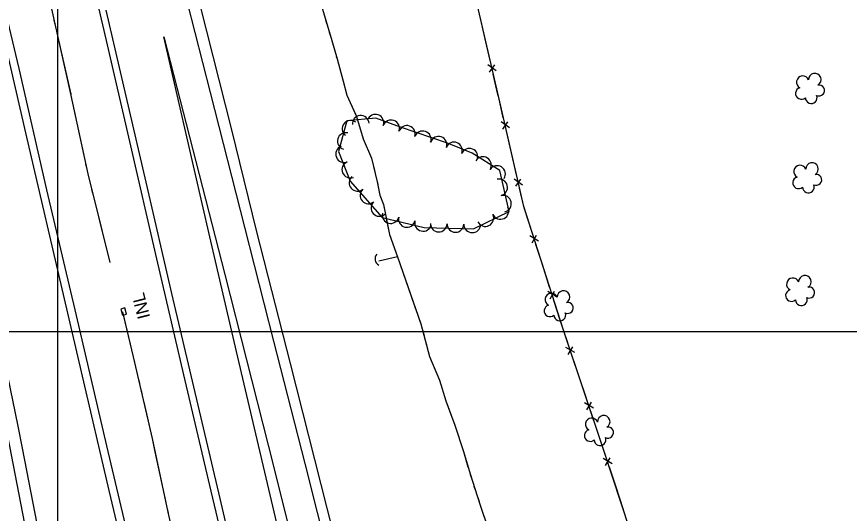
# Model space of a CAD drawing. Extents: x 353423 to 364002, y 127000 to 201942.
# Drawn here: x 360980.5 to 361375.8, y 149413.6 to 149649.5 of the extents above; entities that cross this region are included whole.
import ezdxf

# ---------------------------------------------------------------- set-up
doc = ezdxf.new("R2010")
doc.units = 0
for name, color, linetype in [('E_DTM_SlopeBottom', 7, 'Continuous'), ('E_DTM_SlopeTop', 7, 'Continuous'), ('E_FEN_Generic', 7, 'Continuous'), ('E_LAND_TreeLine', 7, 'Continuous'), ('E_STRUCT_WingWall', 7, 'Continuous')]:
    doc.layers.add(name, color=color, linetype=linetype)

msp = doc.modelspace()

# ---------------------------------------------------------------- linework, layer by layer
at = {"layer": 'E_DTM_SlopeBottom'}
for p, q in [((361208.18, 149623.77), (361204.19, 149626.67)), ((361204.99, 149623.21), (361207.45, 149626.65)), ((361214.41, 149596.63), (361210.43, 149599.53)), ((361211.22, 149596.07), (361213.69, 149599.51)), ((361220.63, 149569.48), (361216.65, 149572.38)), ((361217.44, 149568.93), (361219.91, 149572.36)), ((361228.29, 149542.89), (361224.07, 149545.43)), ((361225.16, 149542.06), (361227.32, 149545.69)), ((361236.82, 149516.38), (361232.6, 149518.93)), ((361233.69, 149515.55), (361235.85, 149519.18)), ((361245.49, 149489.94), (361241.24, 149492.43)), ((361242.37, 149489.07), (361244.48, 149492.73)), ((361254.36, 149463.54), (361250.1, 149466.03)), ((361251.23, 149462.67), (361253.35, 149466.33)), ((361263.19, 149437.12), (361258.95, 149439.63)), ((361260.06, 149436.27), (361262.2, 149439.91))]:
    msp.add_line(p, q, dxfattribs=at)
for points in [[(361299.81, 149320.2), (361259.42, 149443.01), (361240.07, 149500.63), (361221.19, 149559.29), (361209.33, 149611.04), (361196.08, 149668.57)], [(361202.73, 149639.69), (361200.5, 149649.39)], [(361205.27, 149628.67), (361202.73, 149639.69)], [(361208.98, 149612.55), (361206.75, 149622.25)], [(361211.51, 149601.52), (361209.33, 149611.04), (361208.98, 149612.55)], [(361215.2, 149585.41), (361212.98, 149595.11)], [(361217.73, 149574.38), (361215.2, 149585.41)], [(361221.51, 149558.29), (361221.19, 149559.29), (361219.2, 149567.97)], [(361224.98, 149547.52), (361221.51, 149558.29)], [(361230.04, 149531.78), (361226.99, 149541.25)], [(361233.51, 149521.01), (361230.04, 149531.78)], [(361238.57, 149505.27), (361235.52, 149514.74)], [(361030.69, 149507.74), (361032.63, 149508.23), (361031.89, 149511.14), (361029.95, 149510.64), (361030.69, 149507.74)], [(361242.12, 149494.52), (361240.07, 149500.63), (361238.57, 149505.27)], [(361247.38, 149478.85), (361244.21, 149488.29)], [(361250.98, 149468.12), (361247.38, 149478.85)], [(361256.25, 149452.45), (361253.08, 149461.89)], [(361259.84, 149441.72), (361259.42, 149443.01), (361256.25, 149452.45)], [(361265.01, 149426.02), (361261.9, 149435.47)], [(361268.54, 149415.27), (361265.01, 149426.02)]]:
    msp.add_lwpolyline(points, dxfattribs=at)
msp.add_arc((361153.92, 149534.41), 3.29, 137.2972, 243.5368, dxfattribs=at)
at = {"layer": 'E_DTM_SlopeTop'}
for points in [[(360929.4, 149699.14), (360943.35, 149632.57), (360954.98, 149578.47), (360968.71, 149514.34), (360981.14, 149455), (360983.2, 149444.5), (360991.15, 149402.91), (360996.84, 149367.98), (361000.2, 149344.14), (361004.13, 149313.36)], [(360963.88, 149699.07), (360981.49, 149624.85), (360994.7, 149567.26), (361008.78, 149507.59), (361023.09, 149445.7), (361035.49, 149393.45), (361048.24, 149337.95)], [(361100.62, 149306.14), (361088.96, 149356.1), (361072.78, 149424.12), (361059.84, 149479.4), (361047.01, 149534.53), (361034.18, 149590.18), (361023.17, 149638.12), (361010.42, 149692.48)], [(360998.16, 149312.99), (360991.75, 149362.97), (360988.08, 149386.02), (360985.22, 149404.4), (360977.28, 149445.41), (360969.75, 149481.73), (360963.09, 149515.08), (360946.94, 149589.55), (360936.91, 149636.62), (360928.25, 149678.15)], [(361050.53, 149312.23), (361038.96, 149362.98), (361024.44, 149424.43), (361011.33, 149480.85), (360997.88, 149538.54), (360984.9, 149594.33), (360967.32, 149670.35)], [(361150.73, 149304.79), (361135.25, 149366.76), (361117.4, 149437.19), (361102.57, 149495.31), (361088.85, 149549.58), (361072.46, 149613.55), (361058.02, 149670.73)], [(361022.81, 149652.61), (361041.75, 149570.97), (361054.08, 149518.07), (361076.95, 149420.65), (361090.55, 149361.99), (361103.77, 149306.16)], [(361067.71, 149653.92), (361082.27, 149596.33), (361094.37, 149547.32), (361110.36, 149484.74), (361127.79, 149416.04), (361156.27, 149305.09)], [(361128.58, 149303.9), (361112.78, 149371.92), (361098.95, 149430.47), (361084.87, 149490.42), (361072.25, 149544.88), (361050.3, 149639.98), (361079.4, 149527.05), (361099.83, 149445.98), (361117.67, 149375.1), (361135.73, 149303.79)]]:
    msp.add_lwpolyline(points, dxfattribs=at)
at = {"layer": 'E_FEN_Generic'}
msp.add_lwpolyline([(361162.7, 149597.05), (361150.96, 149601.28), (361137.23, 149600.08), (361133.22, 149585.44), (361138.86, 149571.35), (361153.96, 149554.08), (361174.02, 149549.29), (361197.33, 149548.78), (361214.33, 149556.99), (361209.82, 149576.42), (361196.7, 149584.69), (361185.05, 149589.42), (361162.7, 149597.05)], dxfattribs=at)
for centre, radius, start, end in [((361353.67, 149618.39), 2.97, 21.5671, 242.801), ((361359.4, 149619.61), 2.97, 299.2179, 182.1912), ((361353.01, 149613.05), 2.78, 104.538, 312.311), ((361361.38, 149614.46), 2.61, 243.9232, 101.8558), ((361357.66, 149611.06), 2.78, 181.215, 22.2261), ((361150.81, 149599.13), 3.96, 340.1913, 160.176), ((361139.03, 149596.27), 3.96, 50.9359, 230.9206), ((361143.82, 149598.57), 3.96, 5.0006, 184.9853), ((361158.26, 149596.44), 3.96, 340.1913, 160.176), ((361165.77, 149593.81), 3.96, 341.1562, 161.1409), ((361173.28, 149591.24), 3.96, 341.1562, 161.1409), ((361136.74, 149590.45), 3.96, 74.6615, 254.6462), ((361180.78, 149588.68), 3.96, 341.1562, 161.1409), ((361135.95, 149584.2), 3.96, 111.821, 291.8057), ((361188.09, 149585.95), 3.96, 337.9379, 157.9226), ((361195.44, 149582.97), 3.96, 337.9379, 157.9226), ((361138.89, 149576.84), 3.96, 111.821, 291.8057), ((361201.85, 149578.99), 3.96, 327.7646, 147.7492), ((361358.06, 149577.16), 2.97, 299.2179, 182.1912), ((361208.56, 149574.76), 3.96, 327.7646, 147.7492), ((361352.33, 149575.94), 2.97, 21.5671, 242.801), ((361142.29, 149570.58), 3.96, 131.1694, 311.1541), ((361209.55, 149568.4), 3.96, 283.0806, 103.0653), ((361351.67, 149570.6), 2.78, 104.538, 312.311), ((361360.05, 149572.01), 2.61, 243.9232, 101.8558), ((361147.51, 149564.61), 3.96, 131.1694, 311.1541), ((361356.32, 149568.61), 2.78, 181.215, 22.2261), ((361211.34, 149560.68), 3.96, 283.0806, 103.0653), ((361152.72, 149558.64), 3.96, 131.1694, 311.1541), ((361158.02, 149555.24), 3.96, 166.5968, 346.5814), ((361210.14, 149557.27), 3.96, 205.7609, 25.7455), ((361165.73, 149553.4), 3.96, 166.5968, 346.5814), ((361173.44, 149551.56), 3.96, 166.5968, 346.5814), ((361203, 149553.82), 3.96, 205.7609, 25.7455), ((361180.9, 149551.22), 3.96, 178.7544, 358.7391), ((361188.82, 149551.05), 3.96, 178.7544, 358.7391), ((361196.75, 149550.87), 3.96, 178.7544, 358.7391), ((361348.96, 149522.38), 2.97, 21.5671, 242.801), ((361354.68, 149523.6), 2.97, 299.2179, 182.1912), ((361356.67, 149518.45), 2.61, 243.9232, 101.8558), ((361234.36, 149515.1), 2.97, 21.5671, 242.801), ((361240.09, 149516.32), 2.97, 299.2179, 182.1912), ((361348.29, 149517.04), 2.78, 104.538, 312.311), ((361233.7, 149509.77), 2.78, 104.538, 312.311), ((361242.08, 149511.17), 2.61, 243.9232, 101.8558), ((361352.95, 149515.05), 2.78, 181.215, 22.2261), ((361238.35, 149507.77), 2.78, 181.215, 22.2261), ((361253.48, 149455.85), 2.97, 21.5671, 242.801), ((361259.21, 149457.07), 2.97, 299.2179, 182.1912), ((361252.82, 149450.52), 2.78, 104.538, 312.311), ((361261.19, 149451.92), 2.61, 243.9232, 101.8558), ((361257.47, 149448.52), 2.78, 181.215, 22.2261)]:
    msp.add_arc(centre, radius, start, end, dxfattribs=at)
at = {"layer": 'E_LAND_TreeLine'}
for p, q in [((361000, 149000), (361000, 151500)), ((358000, 149500), (363000, 149500)), ((360000, 149500), (362500, 149500)), ((361000, 147000), (361000, 149500))]:
    msp.add_line(p, q, dxfattribs=at)
at = {"layer": 'E_STRUCT_WingWall'}
for points in [[(361024.9, 149532.7), (361014.42, 149574.86), (361006.46, 149612.07), (360996.84, 149654.67)], [(361125.15, 149654.72), (361130.05, 149638.24), (361132.59, 149629.44), (361135.45, 149618.89), (361137.21, 149612.29), (361141.89, 149602.1), (361144.92, 149591.42), (361148.96, 149582.31), (361151.7, 149571.04), (361152.86, 149564.76), (361154.61, 149560.24), (361157.43, 149545.97), (361161.29, 149535.43), (361152.39, 149533.29)], [(360998.85, 149645.78), (360998.39, 149647.78)], [(361127.17, 149647.94), (361127.74, 149646.03)], [(361006.31, 149612.72), (360999.75, 149641.77)], [(361128.88, 149642.19), (361129.45, 149640.27)], [(361130.57, 149636.43), (361131.13, 149634.51)], [(361132.24, 149630.66), (361132.59, 149629.44), (361135.45, 149618.89), (361137.21, 149612.29), (361141.37, 149603.22)], [(361012.55, 149583.59), (361006.46, 149612.07), (361006.31, 149612.72)], [(361141.37, 149603.22), (361141.89, 149602.1), (361144.92, 149591.42), (361148.96, 149582.31), (361150.54, 149575.79)], [(361013.84, 149577.57), (361013.41, 149579.58)], [(361015.23, 149571.57), (361014.74, 149573.56)], [(361151.49, 149571.9), (361151.7, 149571.04), (361151.9, 149569.94)], [(361016.72, 149565.59), (361016.23, 149567.58)], [(361152.63, 149566), (361152.86, 149564.76), (361153.13, 149564.07)], [(361024.9, 149532.7), (361017.71, 149561.6)], [(361154.57, 149560.34), (361154.61, 149560.24), (361154.98, 149558.38)], [(361155.75, 149554.45), (361157.43, 149545.97), (361161.29, 149535.43), (361152.39, 149533.29)], [(361161.29, 149535.43), (361172.42, 149503.54), (361176.54, 149488.02), (361181.16, 149476.84), (361184.18, 149467.04), (361188.43, 149455.38), (361192.55, 149442.93), (361195.74, 149432.27), (361199.27, 149421.36), (361200.92, 149416.45), (361206.15, 149400.6), (361210.09, 149387.97), (361213.97, 149374.12), (361218.38, 149359.76), (361221.43, 149351.52), (361225.07, 149337.3), (361230.73, 149314.63)], [(361161.29, 149535.43), (361170.52, 149509)], [(361075.64, 149309.55), (361062.19, 149370.74), (361052.47, 149414.16), (361044.95, 149449.12), (361036.02, 149487.99), (361030.86, 149509.33)], [(361036.64, 149485.28), (361036.02, 149487.99), (361031.21, 149507.87)], [(361171.79, 149505.36), (361172.42, 149503.54), (361172.43, 149503.53)], [(361173.42, 149499.8), (361173.91, 149497.93)], [(361174.9, 149494.2), (361175.4, 149492.33)], [(361176.39, 149488.6), (361176.54, 149488.02), (361181.16, 149476.84), (361184.18, 149467.04), (361185.91, 149462.31)], [(361037.79, 149480.29), (361037.41, 149481.95)], [(361038.93, 149475.3), (361038.55, 149476.96)], [(361040.08, 149470.31), (361039.7, 149471.98)], [(361046.3, 149442.86), (361044.95, 149449.12), (361040.85, 149466.99)], [(361185.91, 149462.31), (361188.43, 149455.38), (361192.55, 149442.93), (361194.7, 149435.73)], [(361051.5, 149418.67), (361046.3, 149442.86)], [(361195.81, 149432.03), (361196.41, 149430.2)], [(361197.6, 149426.52), (361198.19, 149424.69)], [(361199.39, 149421.02), (361200, 149419.19)], [(361052.58, 149413.66), (361052.47, 149414.16), (361052.22, 149415.33)], [(361201.22, 149415.53), (361206.15, 149400.6), (361209.8, 149388.89)]]:
    msp.add_lwpolyline(points, dxfattribs=at)

# ---------------------------------------------------------------- texts
at = {"layer": 'E_DTM_SlopeBottom'}
msp.add_text('INL', height=6, rotation=104.2458, dxfattribs=at).set_placement((361043.95, 149506.77))

doc.saveas('drawing.dxf')
